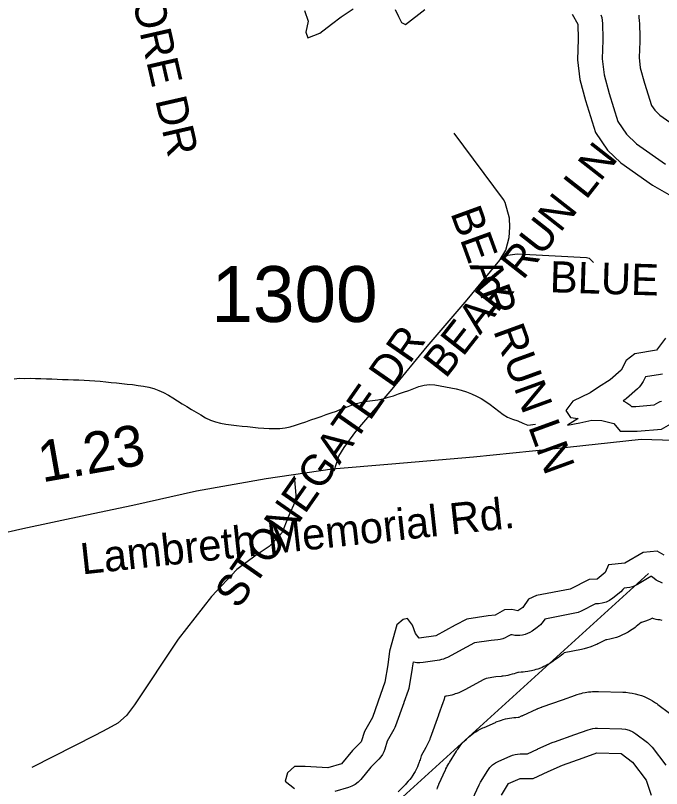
# Model space of a CAD drawing. Extents: x 1950930 to 2061844, y 904556 to 1017002.
# Drawn here: x 1970111 to 1972077, y 979514 to 981867 of the extents above; entities that cross this region are included whole.
import ezdxf

# ---------------------------------------------------------------- set-up
doc = ezdxf.new("R2010")
doc.units = 0
for name, color, linetype in [('Exist Hydrographic Buffer Line', 7, 'Continuous'), ('Exist Hydrographic Lake Shore', 7, 'Continuous'), ('Exist Hydrographic Misc Water Feature', 7, 'Continuous'), ('Exist Road Non-System Type 51', 7, 'Continuous'), ('Exist Road Non-System Type 51 Label', 7, 'Continuous'), ('Exist Road Primary US Structure Standard Bridge CELL', 7, 'Continuous'), ('Exist Road Secondary Mileage Hundredths English Label', 7, 'Continuous'), ('Exist Road Secondary Type 51 Attributed', 7, 'Continuous'), ('Exist Road Secondary Type 51 Label', 7, 'Continuous'), ('Exist Road Secondary Type 51 Number Label', 7, 'Continuous')]:
    doc.layers.add(name, color=color, linetype=linetype)

msp = doc.modelspace()

# ---------------------------------------------------------------- linework, layer by layer
at = {"layer": 'Exist Hydrographic Buffer Line'}
for points in [[(1971891.6, 981868.7), (1971894.7, 981859.9), (1971896.6, 981850.9), (1971897.4, 981841.6), (1971898.5, 981795.8), (1971898.5, 981793.6), (1971898.4, 981791.4), (1971896.4, 981734.7), (1971901.8, 981685.9), (1971917.3, 981628.7), (1971944, 981543.6), (1971970.3, 981504.9), (1972000.8, 981476.1), (1972089.3, 981413.7)], [(1972007.4, 981867.3), (1972008.2, 981860.4), (1972009, 981851.2), (1972009.2, 981847.7), (1972009.3, 981844.3), (1972010.4, 981798.5), (1972010.4, 981797.7), (1972010.5, 981796.8), (1972010.5, 981794.6), (1972010.5, 981793), (1972010.5, 981791.3), (1972010.4, 981789.1), (1972010.4, 981788.3), (1972010.4, 981787.5), (1972008.7, 981738.8), (1972012.2, 981706.7), (1972024.8, 981660.1), (1972045.9, 981592.9), (1972056.1, 981577.9), (1972071.9, 981563), (1972149.4, 981508.3)], [(1972080.2, 980775.2), (1972073.3, 980773.7), (1972028.1, 980766.2), (1972020.8, 980752.1), (1972017.3, 980746), (1972013.2, 980740.3), (1972008.6, 980735), (1972003.5, 980730.1), (1971969.7, 980700.7), (1971964.7, 980696.6), (1971959.9, 980693.4), (1971961.6, 980692.8), (1971971.5, 980687.6), (1971980.4, 980680.9), (1971985, 980676.3), (1971998.9, 980676.3), (1972054.3, 980681.2), (1972069, 980689.1), (1972073, 980691.1), (1972077, 980692.9)], [(1972080, 980139.1), (1972073.2, 980141.5), (1972066.6, 980144.5), (1972060.3, 980148.2), (1972054.4, 980152.4), (1972046.3, 980158.9), (1972044.6, 980158.8), (1972003.2, 980134.3), (1971995.8, 980130.5), (1971988, 980127.5), (1971979.9, 980125.4), (1971971.6, 980124.3), (1971963.4, 980123.5), (1971959.5, 980118.9), (1971952.7, 980112.6), (1971928.7, 980093), (1971918.8, 980086.1), (1971908, 980080.9), (1971896.4, 980077.6), (1971884.5, 980076.1), (1971875.7, 980075.7), (1971832.5, 980053.7), (1971822.8, 980049.5), (1971812.5, 980046.8), (1971721.2, 980029.3), (1971716.2, 980022.1), (1971712.3, 980017), (1971708, 980012.2), (1971703.3, 980007.8), (1971698.2, 980003.9), (1971683, 979993), (1971676.2, 979988.7), (1971669.1, 979985.1), (1971661.6, 979982.4), (1971653.9, 979980.4), (1971646, 979979.3), (1971638, 979979), (1971630, 979979.6), (1971622.2, 979981), (1971618.5, 979981.8), (1971608.2, 979975.9), (1971601.1, 979972.3), (1971593.7, 979969.5), (1971586, 979967.5), (1971578.2, 979966.3), (1971558.3, 979964.3), (1971508.1, 979956.6), (1971483.6, 979944), (1971425.4, 979912.7), (1971419.6, 979909.9), (1971413.6, 979907.6), (1971407.4, 979905.8), (1971401.2, 979904.6), (1971351, 979897), (1971341.5, 979896.1), (1971332, 979896.5), (1971322.5, 979898.1), (1971320.6, 979898.7), (1971318.2, 979880.7), (1971318.1, 979879.5), (1971317.9, 979878.4), (1971309.2, 979824.9), (1971307.8, 979818.4), (1971305.9, 979812.1), (1971292.8, 979775), (1971292.7, 979774.8), (1971292.7, 979774.6), (1971267.6, 979704.8), (1971265.2, 979699), (1971262.4, 979693.3), (1971242.3, 979657.8), (1971234.9, 979633.8), (1971231.7, 979625.3), (1971227.5, 979617.3), (1971222.3, 979609.8), (1971216.3, 979603), (1971191.8, 979578.5), (1971161.6, 979541.2), (1971153.8, 979532.9), (1971144.8, 979525.9), (1971134.9, 979520.4), (1971124.2, 979516.4), (1971082.8, 979504.4)], [(1972078.4, 980025.4), (1972071.2, 980026.5), (1972065.8, 980027.4), (1972060.5, 980028.5), (1972053.5, 980030.2), (1972048.4, 980031.6), (1972047.1, 980031), (1972041.5, 980028.3), (1972035.7, 980025.9), (1972027.9, 980022.9), (1972022.1, 980020.9), (1972016.1, 980019.1), (1972015, 980018.9), (1971999.7, 980006.3), (1971996.2, 980003.5), (1971992.5, 980000.9), (1971982.6, 979994.1), (1971975, 979989.2), (1971967.1, 979985), (1971956.2, 979979.9), (1971947.9, 979976.3), (1971939.4, 979973.4), (1971927.9, 979970.1), (1971919.1, 979967.9), (1971910.3, 979966.4), (1971907.2, 979966), (1971883.4, 979953.9), (1971879.8, 979952.2), (1971876.2, 979950.5), (1971866.5, 979946.4), (1971859.1, 979943.6), (1971851.5, 979941.3), (1971841.3, 979938.6), (1971837.5, 979937.6), (1971833.6, 979936.8), (1971780.5, 979926.6), (1971779.6, 979925.8), (1971776, 979922.6), (1971772.3, 979919.6), (1971767.2, 979915.6), (1971765.3, 979914.2), (1971763.3, 979912.7), (1971748.1, 979901.8), (1971745.6, 979900.1), (1971743.2, 979898.5), (1971736.4, 979894.2), (1971731.3, 979891.1), (1971726, 979888.4), (1971718.9, 979884.8), (1971713.5, 979882.3), (1971708, 979880.1), (1971700.5, 979877.3), (1971694.8, 979875.4), (1971689.1, 979873.8), (1971681.3, 979871.8), (1971675.5, 979870.5), (1971669.7, 979869.5), (1971661.7, 979868.4), (1971655.8, 979867.7), (1971649.9, 979867.3), (1971641.9, 979867.1), (1971639.3, 979867), (1971633.7, 979864.9), (1971628.1, 979862.9), (1971622.4, 979861.2), (1971614.7, 979859.2), (1971608.9, 979857.8), (1971603.1, 979856.8), (1971595.2, 979855.6), (1971592.3, 979855.2), (1971589.3, 979854.8), (1971572.4, 979853.1), (1971543.1, 979848.7), (1971535.8, 979844.9), (1971478.4, 979814), (1971476.3, 979812.9), (1971474.1, 979811.9), (1971468.3, 979809.1), (1971464, 979807.1), (1971459.6, 979805.3), (1971453.6, 979803), (1971449.1, 979801.4), (1971444.5, 979799.9), (1971438.3, 979798.2), (1971433.7, 979797), (1971429, 979795.9), (1971422.7, 979794.7), (1971420.4, 979794.3), (1971418, 979793.9), (1971417, 979793.7), (1971416.3, 979790.7), (1971415, 979785.9), (1971413.1, 979779.5), (1971412.3, 979777.2), (1971411.5, 979774.8), (1971398.4, 979737.7), (1971398.4, 979737.7), (1971398.4, 979737.6), (1971398.3, 979737.4), (1971398.3, 979737.2), (1971398.2, 979737.1), (1971398.1, 979736.9), (1971398.1, 979736.8), (1971398.1, 979736.7), (1971373, 979667), (1971372.2, 979664.7), (1971371.3, 979662.6), (1971368.9, 979656.7), (1971367.1, 979652.4), (1971365, 979648.1), (1971362.1, 979642.5), (1971361.1, 979640.4), (1971359.9, 979638.3), (1971345.7, 979613.2), (1971341.9, 979600.6), (1971340.8, 979597.4), (1971339.6, 979594.2), (1971336.4, 979585.7), (1971333.9, 979579.5), (1971330.9, 979573.4), (1971326.7, 979565.3), (1971323.4, 979559.4), (1971319.7, 979553.7), (1971314.5, 979546.3), (1971310.5, 979540.8), (1971306.2, 979535.6), (1971300.2, 979528.8), (1971297.9, 979526.3), (1971295.5, 979523.8), (1971275.2, 979503.5)], [(1971393.7, 979511.8), (1971395, 979515.3), (1971396.3, 979518.7), (1971398.2, 979523.3), (1971398.9, 979525), (1971399.6, 979526.6), (1971419.2, 979570.2), (1971420, 979572), (1971420.9, 979573.7), (1971423.1, 979578.3), (1971424.8, 979581.6), (1971426.7, 979585), (1971429.2, 979589.4), (1971430.2, 979591), (1971431.2, 979592.6), (1971453, 979627.5), (1971455.3, 979631), (1971457.7, 979634.5), (1971464.3, 979643.5), (1971469.6, 979650.1), (1971475.3, 979656.3), (1971483.2, 979664.2), (1971489.3, 979669.9), (1971495.9, 979675.2), (1971504.9, 979681.9), (1971511.8, 979686.6), (1971519.1, 979690.8), (1971529, 979696.1), (1971532.8, 979698), (1971536.6, 979699.7), (1971571.5, 979715), (1971574.1, 979716.1), (1971576.8, 979717.2), (1971584, 979719.9), (1971589.5, 979721.8), (1971595, 979723.4), (1971602.5, 979725.4), (1971608.1, 979726.7), (1971613.8, 979727.8), (1971621.5, 979729), (1971627.2, 979729.7), (1971633, 979730.2), (1971640.7, 979730.6), (1971643.3, 979730.7), (1971651, 979734.3), (1971651.3, 979734.5), (1971651.5, 979734.6), (1971652.3, 979734.9), (1971652.8, 979735.2), (1971653.4, 979735.4), (1971654.1, 979735.8), (1971654.4, 979735.9), (1971654.7, 979736), (1971698.2, 979755.6), (1971699.4, 979756.2), (1971700.6, 979756.7), (1971703.7, 979758), (1971706.1, 979759), (1971708.4, 979759.9), (1971711.6, 979761.1), (1971712.8, 979761.5), (1971714, 979761.9), (1971775.4, 979783.1), (1971814.9, 979797.7), (1971817.4, 979798.6), (1971820, 979799.4), (1971826.8, 979801.5), (1971832, 979803), (1971837.2, 979804.3), (1971844.2, 979805.8), (1971849.5, 979806.8), (1971854.8, 979807.5), (1971861.9, 979808.3), (1971867.2, 979808.8), (1971872.6, 979809), (1971879.8, 979809.2), (1971882.4, 979809.2), (1971885.1, 979809.1), (1971959.2, 979806.9), (1971963.5, 979806.7), (1971967.8, 979806.4), (1971979.2, 979805.1), (1971987.7, 979803.9), (1971996.1, 979802), (1972007.2, 979799.1), (1972015.5, 979796.5), (1972023.5, 979793.4), (1972034, 979788.8), (1972041.7, 979785), (1972049.2, 979780.7), (1972058.9, 979774.5), (1972062.5, 979772.1), (1972065.9, 979769.6), (1972100.8, 979743.4)], [(1971501.8, 979480.7), (1971521.4, 979524.3), (1971523.6, 979528.9), (1971526.2, 979533.3), (1971548, 979568.2), (1971554.6, 979577.2), (1971562.6, 979585.2), (1971571.6, 979591.9), (1971581.5, 979597.1), (1971616.4, 979612.4), (1971623.6, 979615.1), (1971631.1, 979617.1), (1971638.7, 979618.3), (1971646.5, 979618.7), (1971668.7, 979618.7), (1971699.2, 979633.2), (1971699.9, 979633.6), (1971700.6, 979633.9), (1971744.2, 979653.5), (1971747.4, 979654.8), (1971750.6, 979656), (1971813, 979677.6), (1971853.7, 979692.6), (1971860.5, 979694.7), (1971867.5, 979696.2), (1971874.6, 979697), (1971881.8, 979697.2), (1971955.9, 979695), (1971967.3, 979693.8), (1971978.5, 979690.8), (1971989, 979686.2), (1971998.7, 979680), (1972033.6, 979653.8), (1972041.4, 979647), (1972048.3, 979639.2), (1972089.7, 979584.7)]]:
    msp.add_lwpolyline(points, dxfattribs=at)
at = {"layer": 'Exist Hydrographic Lake Shore'}
for points in [[(1970990, 981881.3), (1971002, 981849.6), (1970994.4, 981815.8), (1971000.9, 981798.4), (1971036.9, 981812.6), (1971072.8, 981839.8), (1971102.2, 981862.7)], [(1971102.2, 981862.7), (1971138.2, 981886.7)], [(1971266.7, 981884.5), (1971276.6, 981863.8), (1971285.3, 981845.3), (1971297.3, 981838.7), (1971356.1, 981884.5)], [(1971805, 981870.4), (1971822.4, 981839.8), (1971823.5, 981794), (1971821.3, 981731.9), (1971827.8, 981671.9), (1971845.3, 981607.6), (1971875.8, 981510.6), (1971912.8, 981456.1), (1971953.1, 981417.9), (1972049, 981350.3), (1972127.5, 981305.6)], [(1972089.3, 980884.8), (1972061, 980847.7), (1971995.6, 980836.8), (1971969.5, 980816.1), (1971954.2, 980786.6), (1971920.5, 980757.2), (1971884.5, 980735.4), (1971859.4, 980717.9), (1971807.1, 980692.9), (1971785.4, 980664.5), (1971799.5, 980642.7), (1971823.5, 980639.4), (1971790.8, 980619.8), (1971827.8, 980626.4), (1971864.9, 980635.1), (1971895.4, 980634), (1971931.3, 980624.2), (1971951, 980601.3), (1972002.2, 980601.3), (1972076.3, 980607.8), (1972104.6, 980623.1)], [(1972085, 980224.1), (1972063.2, 980236.1), (1972020.7, 980231.7), (1971965.1, 980199), (1971915, 980194.6), (1971905.2, 980170.6), (1971881.2, 980151), (1971856.2, 980149.9), (1971798.4, 980120.5), (1971696, 980100.9), (1971672, 980090), (1971654.6, 980064.9), (1971639.4, 980054), (1971620.8, 980058.3), (1971599, 980057.2), (1971570.7, 980040.9), (1971548.9, 980038.7), (1971484.6, 980028.9), (1971448.7, 980010.4), (1971389.9, 979978.7), (1971339.7, 979971.1), (1971327.8, 979985.3), (1971319, 980010.4), (1971303.8, 980031.1), (1971290.7, 980027.8), (1971271.1, 980011.5), (1971249.3, 979931.9), (1971243.9, 979890.4), (1971235.2, 979837), (1971222.1, 979799.9), (1971197, 979730.2), (1971173, 979687.6), (1971163.2, 979656), (1971136, 979628.8), (1971103.3, 979588.4), (1971061.9, 979576.4), (1970992.2, 979580.8), (1970959.5, 979580.8), (1970938.8, 979561.2), (1970931.2, 979536.1), (1970959.5, 979513.2)], [(1971589.8, 979493.6), (1971611.6, 979528.4), (1971646.5, 979543.7), (1971685.7, 979543.7), (1971731.4, 979565.5), (1971775, 979585.1), (1971838.2, 979606.9), (1971879.6, 979622.2), (1971953.7, 979620), (1971988.6, 979593.9), (1972030, 979539.3), (1972045.2, 979493.6)]]:
    msp.add_lwpolyline(points, dxfattribs=at)
at = {"layer": 'Exist Hydrographic Misc Water Feature'}
for points in [[(1970106.6, 980760.8), (1970123, 980762.2), (1970139.4, 980761.8), (1970155.8, 980762.3), (1970172.2, 980762), (1970188.6, 980761.7), (1970205, 980760.5), (1970221.6, 980760.1), (1970238, 980759.8), (1970254.2, 980758.6)], [(1970254.2, 980758.6), (1970270.8, 980758.3), (1970287.2, 980758), (1970303.6, 980757.7), (1970319.8, 980756.4), (1970336.2, 980755.3), (1970352.6, 980754.1), (1970369, 980753), (1970385.7, 980751.8), (1970401.9, 980749.8), (1970418.1, 980747.9), (1970434.5, 980745.9), (1970450.9, 980743.9), (1970467.3, 980742.8), (1970483.9, 980740.7), (1970500.1, 980738), (1970516.3, 980735.1), (1970531.7, 980730.8), (1970547, 980725.5), (1970561.6, 980718.6), (1970576.2, 980710.9), (1970590.1, 980702.4), (1970604.2, 980693.2), (1970618.4, 980684.7), (1970632.5, 980676.1), (1970646.7, 980667.6), (1970660.8, 980659.1), (1970675, 980650.6), (1970689.1, 980642.1), (1970703.9, 980635.2), (1970719.3, 980630), (1970734.9, 980625.6), (1970751.3, 980622.8), (1970767.5, 980620.8), (1970783.9, 980618.8), (1970800.3, 980616.9), (1970816.7, 980615.7), (1970833.3, 980613.7), (1970849.7, 980611.8), (1970866.3, 980610.5), (1970882.7, 980609.4), (1970898.9, 980609.1), (1970915.1, 980609.5), (1970931.3, 980611.7), (1970947.1, 980614.6), (1970962.9, 980619.2), (1970978.5, 980624.7), (1970994.3, 980630), (1971009.8, 980635.4), (1971025.4, 980641), (1971041, 980646.3), (1971056.4, 980651.7), (1971072, 980657.2), (1971087.3, 980662.6), (1971102.7, 980668.9), (1971118.1, 980674.2), (1971133.3, 980680.5), (1971148.9, 980685.9), (1971164.7, 980689.8), (1971180.9, 980692.7), (1971197.3, 980694.8), (1971213.5, 980697), (1971229.7, 980699.8), (1971245.4, 980704.4), (1971261, 980709.1), (1971276.6, 980714.5), (1971292, 980719.8), (1971307.8, 980725.4), (1971323.4, 980731.6), (1971338.7, 980737), (1971354.5, 980741.6), (1971370.3, 980743.7), (1971386.5, 980742.6), (1971402.7, 980739.7), (1971419.1, 980736.1), (1971435.5, 980733.4), (1971451.7, 980729.8), (1971467.5, 980726.1), (1971483.1, 980720.8), (1971498.3, 980714.8), (1971513.4, 980707.9), (1971528, 980700.2), (1971541.9, 980691.7), (1971555.5, 980682.4), (1971568.4, 980672.4), (1971581.3, 980662.2), (1971594.4, 980652.2), (1971608.4, 980643.6), (1971623.4, 980637.6), (1971639.1, 980632.3), (1971654.3, 980625.4), (1971669.5, 980619.3), (1971692.9, 980622.2)]]:
    msp.add_lwpolyline(points, dxfattribs=at)
at = {"layer": 'Exist Road Non-System Type 51'}
for points in [[(1971586.1, 981123.8), (1971603.4, 981152.1), (1971613.5, 981190.5), (1971615.2, 981221.8), (1971614.4, 981249.2), (1971600.5, 981297.7), (1971596.1, 981306.6), (1971446.2, 981507.8)], [(1971586.1, 981123.8), (1971608.9, 981137.3), (1971638, 981141.1), (1971753.2, 981134.8), (1971848.4, 981129.8), (1971856.6, 981127.6), (1971869.8, 981114.9)], [(1971080.4, 980480.6), (1971094.9, 980525.5), (1971111.1, 980551.2), (1971147.1, 980600), (1971257.6, 980728.6), (1971363.9, 980858.8), (1971485.5, 981001), (1971585, 981121.8), (1971586.2, 981123.8)], [(1970959, 980465.4), (1970964.6, 980394.1), (1970939.2, 980337.5), (1970922.6, 980292.9), (1970907.4, 980275.6), (1970882.8, 980250.2), (1970843.4, 980224.3), (1970784.9, 980179.7), (1970707.6, 980098.4), (1970606.4, 979967.9), (1970473.2, 979768.2), (1970449.2, 979736.2), (1970422.6, 979712.3), (1970390.6, 979695), (1970354.8, 979676.4), (1970160.4, 979577.1)]]:
    msp.add_lwpolyline(points, dxfattribs=at)
at = {"layer": 'Exist Road Secondary Mileage Hundredths English Label'}
msp.add_line((1972036.8, 980167.6), (1969086.4, 977485.5), dxfattribs=at)
at = {"layer": 'Exist Road Secondary Type 51 Attributed'}
msp.add_lwpolyline([(1972741.9, 980483), (1972575.3, 980517.5), (1972434.4, 980544.8), (1972296.5, 980560.2), (1972228.2, 980571), (1972111.7, 980573.1), (1972014.8, 980576.2), (1971744.5, 980546.9), (1971504.5, 980522.3), (1971256.4, 980501), (1971074.4, 980485.4), (1970874.1, 980455.9), (1970662.1, 980418.5), (1970467.9, 980375.1), (1970327.8, 980345.4), (1970133.7, 980304), (1969891.5, 980248.8)], dxfattribs=at)

# ---------------------------------------------------------------- texts
at = {"layer": 'Exist Road Non-System Type 51 Label'}
for s, rotation, p in [('  SOUTH SHORE DR', 282.8941, (1970304.1, 982620.9)), ('  BEAR RUN LN', 51.8741, (1971376.3, 980703.2)), ('  BEAR RUN LN', 290.001, (1971409.4, 981331.6)), ('  BLUE HERON LN', 358.2344, (1971665.2, 981026.3)), ('  STONEGATE DR', 55.0963, (1970748.8, 979998.8))]:
    msp.add_text(s, height=95, rotation=rotation, dxfattribs=at).set_placement(p)
at = {"layer": 'Exist Road Primary US Structure Standard Bridge CELL'}
msp.add_text('1.23', height=125, rotation=10.0084, dxfattribs=at).set_placement((1970191.9, 980445))
at = {"layer": 'Exist Road Secondary Type 51 Label'}
msp.add_text('Lambreth Memorial Rd.', height=95, rotation=6.1702, dxfattribs=at).set_placement((1970313.7, 980164.9))
at = {"layer": 'Exist Road Secondary Type 51 Number Label'}
msp.add_text('1300', height=170, dxfattribs=at).set_placement((1970707, 980933.6))

doc.saveas('drawing.dxf')
